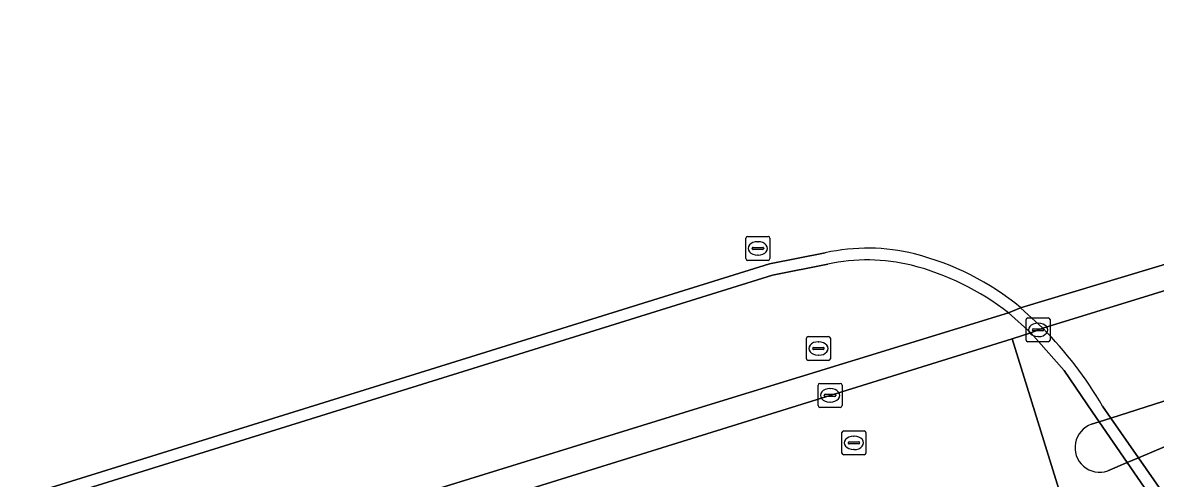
# Model space of a CAD drawing. Extents: x 160806 to 161707, y 383696 to 384148.
# Drawn here: x 161008.33 to 161055.47, y 383792.38 to 383811.35 of the extents above; entities that cross this region are included whole.
import ezdxf

# ---------------------------------------------------------------- set-up
doc = ezdxf.new("R2010")
doc.units = 0
for name, color, linetype in [('IMGEO_Berm_groen', 7, 'Continuous'), ('IMGEO_Fietspad_open', 7, 'Continuous'), ('IMGEO_Groenvoorziening', 7, 'Continuous'), ('IMGEO_Kolk', 7, 'Continuous'), ('IMGEO_Muur', 7, 'Continuous'), ('IMGEO_Rioolput', 7, 'Continuous'), ('IMGEO_Tunneldeel', 7, 'Continuous'), ('IMGEO_Verkeerseiland_open', 7, 'Continuous'), ('IMGEO_Voetpad_open', 7, 'Continuous')]:
    doc.layers.add(name, color=color, linetype=linetype)

msp = doc.modelspace()

# ---------------------------------------------------------------- linework, layer by layer
at = {"layer": 'IMGEO_Berm_groen'}
for points in [[(161063.936, 383797.294), (161063.695, 383797.957), (161062.17, 383802.146), (161061.827, 383803.086), (161049.862, 383799.483), (161050.789, 383798.623)], [(161053.268, 383795.382), (161053.616, 383794.883), (161054.767, 383793.231), (161056.776, 383790.348), (161061.104, 383784.003), (161068.01, 383786.104), (161065.148, 383793.964), (161063.936, 383797.294)]]:
    msp.add_lwpolyline(points, dxfattribs=at)
msp.add_lwpolyline([(161019.729, 383788.913), (161049.506, 383798.192), (161050.285, 383798.436), (161049.357, 383799.265), (161036.436, 383795.305), (161012.779, 383787.972), (161000, 383783.977), (160984.412, 383779.104), (160968.351, 383774.113), (160967.332, 383773.795), (160957.725, 383770.797), (160956.274, 383770.344), (160948.254, 383767.825), (160948.598, 383766.747), (160956.559, 383769.228), (160958.007, 383769.679), (160967.617, 383772.674), (160968.627, 383772.989)], close=True, dxfattribs=at)
msp.add_arc((161039.624, 383787.515), 15.749, 29.9688, 44.8551, dxfattribs=at)
at = {"layer": 'IMGEO_Fietspad_open'}
for points in [[(161080.298, 383800.505), (161083.25, 383801.78), (161087.062, 383803.426), (161088.916, 383804.227), (161089.391, 383804.432), (161087.844, 383810.094), (161087.357, 383809.943), (161085.337, 383809.318), (161080.995, 383807.973), (161077.058, 383806.755), (161073.799, 383805.746), (161072.387, 383805.309), (161069.11, 383804.294), (161065.26, 383803.103), (161062.17, 383802.146), (161050.789, 383798.623), (161050.285, 383798.436), (161051.678, 383796.869), (161052.851, 383795.131), (161053.13, 383794.727), (161053.616, 383794.883), (161063.309, 383797.996), (161063.695, 383797.957)], [(161063.936, 383797.294), (161063.642, 383797.006), (161054.767, 383793.231), (161054.3, 383793.033), (161056.298, 383790.142), (161056.776, 383790.348), (161065.148, 383793.964), (161066.766, 383794.663), (161068.127, 383795.25), (161071.839, 383796.853), (161074.962, 383798.201), (161075.901, 383798.606), (161076.335, 383798.794), (161079.368, 383800.104), (161080.298, 383800.505)], [(161052.515, 383788.49), (161049.506, 383798.192), (161019.729, 383788.913), (160968.627, 383772.989), (160967.617, 383772.674), (160958.007, 383769.679), (160956.559, 383769.228), (160948.598, 383766.747), (160944.425, 383765.465)], [(161052.817, 383794.626), (161053.13, 383794.727), (161052.851, 383795.131), (161051.678, 383796.869), (161050.285, 383798.436), (161049.506, 383798.192), (161052.515, 383788.49), (161052.819, 383788.64), (161056.298, 383790.142), (161054.3, 383793.033)], [(161054.3, 383793.033), (161053.485, 383792.687)]]:
    msp.add_lwpolyline(points, dxfattribs=at)
msp.add_arc((161053.149, 383793.656), 1.025, 108.8682, 289.1502, dxfattribs=at)
at = {"layer": 'IMGEO_Groenvoorziening'}
for points in [[(161049.862, 383799.483), (161061.827, 383803.086), (161053.783, 383825.182)], [(160966.183, 383791.701), (160969.268, 383779.462), (161039.411, 383801.315), (161041.733, 383801.767)], [(161041.832, 383801.291), (161039.53, 383800.843), (160967.312, 383778.34), (160966.993, 383778.241), (160966.263, 383778.014), (160956.661, 383775.029), (160955.538, 383774.68), (160955.193, 383774.577), (160946.889, 383772.105), (160948.254, 383767.825), (160956.274, 383770.344), (160957.725, 383770.797), (160967.332, 383773.795), (160968.351, 383774.113), (160984.412, 383779.104), (161000, 383783.977), (161012.779, 383787.972)], [(161012.779, 383787.972), (161036.436, 383795.305), (161049.357, 383799.265)]]:
    msp.add_lwpolyline(points, dxfattribs=at)
for centre, radius, start, end in [((161043.489, 383793.905), 8.056, 75.9601, 102.5883), ((161043.486, 383793.81), 7.662, 76.1242, 102.4644), ((161042.642, 383790.703), 11.368, 50.5677, 75.7332), ((161042.619, 383790.652), 10.936, 51.9625, 75.6827)]:
    msp.add_arc(centre, radius, start, end, dxfattribs=at)
at = {"layer": 'IMGEO_Kolk'}
for p, q in [((161050.162, 383799.06), (161051.014, 383799.06)), ((161050.087, 383798.134), (161050.087, 383798.986)), ((161050.389, 383798.603), (161050.787, 383798.603)), ((161050.575, 383798.84), (161050.6, 383798.84)), ((161051.088, 383798.986), (161051.088, 383798.134)), ((161040.945, 383797.357), (161040.945, 383798.209)), ((161041.02, 383798.283), (161041.872, 383798.283)), ((161041.946, 383798.209), (161041.946, 383797.357)), ((161050.346, 383798.554), (161050.346, 383798.566)), ((161050.784, 383798.517), (161050.386, 383798.517)), ((161050.598, 383798.28), (161050.573, 383798.28)), ((161050.83, 383798.566), (161050.83, 383798.554)), ((161041.204, 383797.777), (161041.204, 383797.789)), ((161041.642, 383797.74), (161041.244, 383797.74)), ((161041.247, 383797.826), (161041.645, 383797.826)), ((161041.433, 383798.063), (161041.458, 383798.063)), ((161041.688, 383797.789), (161041.688, 383797.777)), ((161051.014, 383798.06), (161050.162, 383798.06)), ((161041.872, 383797.283), (161041.02, 383797.283)), ((161041.456, 383797.503), (161041.431, 383797.503)), ((161041.43, 383795.406), (161041.43, 383796.258)), ((161041.505, 383796.332), (161042.357, 383796.332)), ((161042.431, 383796.258), (161042.431, 383795.406)), ((161041.689, 383795.826), (161041.689, 383795.838)), ((161042.127, 383795.789), (161041.729, 383795.789)), ((161041.732, 383795.875), (161042.13, 383795.875)), ((161041.918, 383796.112), (161041.943, 383796.112)), ((161042.173, 383795.838), (161042.173, 383795.826)), ((161042.357, 383795.332), (161041.505, 383795.332)), ((161041.941, 383795.552), (161041.916, 383795.552))]:
    msp.add_line(p, q, dxfattribs=at)
for points in [[(161050.162, 383799.06), (161051.014, 383799.06)], [(161050.087, 383798.134), (161050.087, 383798.986)], [(161051.088, 383798.986), (161051.088, 383798.134)], [(161040.945, 383797.357), (161040.945, 383798.209)], [(161041.02, 383798.283), (161041.872, 383798.283)], [(161041.946, 383798.209), (161041.946, 383797.357)], [(161051.014, 383798.06), (161050.162, 383798.06)], [(161041.872, 383797.283), (161041.02, 383797.283)], [(161041.43, 383795.406), (161041.43, 383796.258)], [(161041.505, 383796.332), (161042.357, 383796.332)], [(161042.431, 383796.258), (161042.431, 383795.406)], [(161042.357, 383795.332), (161041.505, 383795.332)]]:
    msp.add_lwpolyline(points, dxfattribs=at)
for centre, radius, start, end in [((161050.164, 383798.984), 0.0765, 91.552, 178.448), ((161050.164, 383798.984), 0.0765, 91.552, 178.448), ((161051.012, 383798.984), 0.0765, 1.552, 88.448), ((161051.012, 383798.984), 0.0765, 1.552, 88.448), ((161050.386, 383798.563), 0.0403, 85.8775, 175.7526), ((161050.791, 383798.565), 0.0386, 1.7309, 96.639), ((161041.022, 383798.207), 0.0765, 91.552, 178.448), ((161041.022, 383798.207), 0.0765, 91.552, 178.448), ((161041.87, 383798.207), 0.0765, 1.552, 88.448), ((161041.87, 383798.207), 0.0765, 1.552, 88.448), ((161050.164, 383798.136), 0.0765, 181.552, 268.448), ((161050.164, 383798.136), 0.0765, 181.552, 268.448), ((161050.383, 383798.553), 0.0366, 178.938, 274.7102), ((161050.787, 383798.56), 0.043, 264.8664, 352.4533), ((161051.012, 383798.136), 0.0765, 271.552, 358.448), ((161051.012, 383798.136), 0.0765, 271.552, 358.448), ((161041.244, 383797.786), 0.0403, 85.8775, 175.7526), ((161041.241, 383797.776), 0.0366, 178.938, 274.7102), ((161041.645, 383797.783), 0.043, 264.8664, 352.4533), ((161041.649, 383797.788), 0.0386, 1.7309, 96.639), ((161041.022, 383797.359), 0.0765, 181.552, 268.448), ((161041.022, 383797.359), 0.0765, 181.552, 268.448), ((161041.87, 383797.359), 0.0765, 271.552, 358.448), ((161041.87, 383797.359), 0.0765, 271.552, 358.448), ((161041.507, 383796.256), 0.0765, 91.552, 178.448), ((161041.507, 383796.256), 0.0765, 91.552, 178.448), ((161042.355, 383796.256), 0.0765, 1.552, 88.448), ((161042.355, 383796.256), 0.0765, 1.552, 88.448), ((161041.729, 383795.835), 0.0403, 85.8775, 175.7526), ((161041.726, 383795.825), 0.0366, 178.938, 274.7102), ((161042.13, 383795.832), 0.043, 264.8664, 352.4533), ((161042.134, 383795.837), 0.0386, 1.7309, 96.639), ((161041.507, 383795.408), 0.0765, 181.552, 268.448), ((161041.507, 383795.408), 0.0765, 181.552, 268.448), ((161042.355, 383795.408), 0.0765, 271.552, 358.448), ((161042.355, 383795.408), 0.0765, 271.552, 358.448)]:
    msp.add_arc(centre, radius, start, end, dxfattribs=at)
for centre, major_axis, ratio, start_param, end_param in [((161050.574, 383798.56), (-0.387, 0.002), 0.722429, 4.712389, 7.853982), ((161050.599, 383798.56), (-0.39, 0.002), 0.717154, 1.570796, 4.712389), ((161041.432, 383797.783), (-0.387, 0.002), 0.722429, 4.712389, 7.853982), ((161041.457, 383797.783), (-0.39, 0.002), 0.717154, 1.570796, 4.712389), ((161041.917, 383795.832), (-0.387, 0.002), 0.722429, 4.712389, 7.853982), ((161041.942, 383795.832), (-0.39, 0.002), 0.717154, 1.570796, 4.712389)]:
    msp.add_ellipse(centre, major_axis=major_axis, ratio=ratio, start_param=start_param, end_param=end_param, dxfattribs=at)
at = {"layer": 'IMGEO_Muur'}
for points in [[(161041.733, 383801.767), (161039.411, 383801.315), (160969.268, 383779.462), (160966.874, 383778.714), (160966.145, 383778.487), (160956.543, 383775.501), (160955.438, 383775.157), (160953.439, 383774.547), (160944.875, 383771.933), (160942.421, 383771.184)], [(161039.53, 383800.843), (161041.832, 383801.291)], [(160942.522, 383770.805), (160946.889, 383772.105), (160955.193, 383774.577), (160955.538, 383774.68), (160956.661, 383775.029), (160966.263, 383778.014), (160966.993, 383778.241), (160967.312, 383778.34), (161039.53, 383800.843)], [(161049.357, 383799.265), (161049.862, 383799.483)], [(161049.862, 383799.483), (161049.357, 383799.265), (161050.285, 383798.436), (161051.678, 383796.869), (161052.851, 383795.131), (161053.13, 383794.727), (161054.3, 383793.033), (161056.298, 383790.142), (161060.635, 383783.865), (161061.104, 383784.003), (161056.776, 383790.348), (161054.767, 383793.231), (161053.616, 383794.883), (161053.268, 383795.382)], [(161050.789, 383798.623), (161049.862, 383799.483)]]:
    msp.add_lwpolyline(points, dxfattribs=at)
for centre, radius, start, end in [((161043.489, 383793.905), 8.056, 75.9601, 102.5883), ((161043.486, 383793.81), 7.662, 76.1242, 102.4644), ((161042.642, 383790.703), 11.368, 50.5677, 75.7332), ((161042.619, 383790.652), 10.936, 51.9625, 75.6827), ((161039.624, 383787.515), 15.749, 29.9688, 44.8551)]:
    msp.add_arc(centre, radius, start, end, dxfattribs=at)
at = {"layer": 'IMGEO_Rioolput'}
for p, q in [((161038.426, 383801.525), (161038.426, 383802.377)), ((161038.501, 383802.451), (161039.353, 383802.451)), ((161039.427, 383802.377), (161039.427, 383801.525)), ((161038.685, 383801.945), (161038.685, 383801.957)), ((161039.123, 383801.908), (161038.725, 383801.908)), ((161038.728, 383801.994), (161039.126, 383801.994)), ((161038.914, 383802.231), (161038.939, 383802.231)), ((161039.169, 383801.957), (161039.169, 383801.945)), ((161039.353, 383801.451), (161038.501, 383801.451)), ((161038.937, 383801.671), (161038.912, 383801.671)), ((161042.498, 383794.355), (161043.35, 383794.355)), ((161042.423, 383793.429), (161042.423, 383794.281)), ((161042.725, 383793.898), (161043.123, 383793.898)), ((161042.911, 383794.135), (161042.936, 383794.135)), ((161043.424, 383794.281), (161043.424, 383793.429)), ((161042.682, 383793.849), (161042.682, 383793.861)), ((161043.12, 383793.812), (161042.722, 383793.812)), ((161042.934, 383793.575), (161042.909, 383793.575)), ((161043.166, 383793.861), (161043.166, 383793.849)), ((161043.35, 383793.355), (161042.498, 383793.355))]:
    msp.add_line(p, q, dxfattribs=at)
for points in [[(161038.426, 383801.525), (161038.426, 383802.377)], [(161038.501, 383802.451), (161039.353, 383802.451)], [(161039.427, 383802.377), (161039.427, 383801.525)], [(161039.353, 383801.451), (161038.501, 383801.451)], [(161042.498, 383794.355), (161043.35, 383794.355)], [(161042.423, 383793.429), (161042.423, 383794.281)], [(161043.424, 383794.281), (161043.424, 383793.429)], [(161043.35, 383793.355), (161042.498, 383793.355)]]:
    msp.add_lwpolyline(points, dxfattribs=at)
for centre, radius, start, end in [((161038.503, 383802.375), 0.0765, 91.552, 178.448), ((161038.503, 383802.375), 0.0765, 91.552, 178.448), ((161039.351, 383802.375), 0.0765, 1.552, 88.448), ((161039.351, 383802.375), 0.0765, 1.552, 88.448), ((161038.725, 383801.954), 0.0403, 85.8775, 175.7526), ((161038.722, 383801.944), 0.0366, 178.938, 274.7102), ((161039.126, 383801.951), 0.043, 264.8664, 352.4533), ((161039.13, 383801.956), 0.0386, 1.7309, 96.639), ((161038.503, 383801.527), 0.0765, 181.552, 268.448), ((161038.503, 383801.527), 0.0765, 181.552, 268.448), ((161039.351, 383801.527), 0.0765, 271.552, 358.448), ((161039.351, 383801.527), 0.0765, 271.552, 358.448), ((161042.5, 383794.279), 0.0765, 91.552, 178.448), ((161042.5, 383794.279), 0.0765, 91.552, 178.448), ((161043.348, 383794.279), 0.0765, 1.552, 88.448), ((161043.348, 383794.279), 0.0765, 1.552, 88.448), ((161042.722, 383793.858), 0.0403, 85.8775, 175.7526), ((161043.127, 383793.86), 0.0386, 1.7309, 96.639), ((161042.5, 383793.431), 0.0765, 181.552, 268.448), ((161042.5, 383793.431), 0.0765, 181.552, 268.448), ((161042.719, 383793.848), 0.0366, 178.938, 274.7102), ((161043.123, 383793.855), 0.043, 264.8664, 352.4533), ((161043.348, 383793.431), 0.0765, 271.552, 358.448), ((161043.348, 383793.431), 0.0765, 271.552, 358.448)]:
    msp.add_arc(centre, radius, start, end, dxfattribs=at)
for centre, major_axis, ratio, start_param, end_param in [((161038.913, 383801.951), (-0.387, 0.002), 0.722429, 4.712389, 7.853982), ((161038.938, 383801.951), (-0.39, 0.002), 0.717154, 1.570796, 4.712389), ((161042.91, 383793.855), (-0.387, 0.002), 0.722429, 4.712389, 7.853982), ((161042.935, 383793.855), (-0.39, 0.002), 0.717154, 1.570796, 4.712389)]:
    msp.add_ellipse(centre, major_axis=major_axis, ratio=ratio, start_param=start_param, end_param=end_param, dxfattribs=at)
at = {"layer": 'IMGEO_Tunneldeel'}
msp.add_lwpolyline([(161061.827, 383803.086), (161049.862, 383799.483), (161049.357, 383799.265), (161050.285, 383798.436), (161051.678, 383796.869), (161052.851, 383795.131), (161053.13, 383794.727), (161054.3, 383793.033), (161056.298, 383790.142)], dxfattribs=at)
at = {"layer": 'IMGEO_Verkeerseiland_open'}
for points in [[(161053.13, 383794.727), (161052.817, 383794.626)], [(161053.485, 383792.687), (161054.3, 383793.033), (161053.13, 383794.727)]]:
    msp.add_lwpolyline(points, dxfattribs=at)
msp.add_arc((161053.149, 383793.656), 1.025, 108.8682, 289.1502, dxfattribs=at)
at = {"layer": 'IMGEO_Voetpad_open'}
msp.add_lwpolyline([(161072.387, 383805.309), (161073.799, 383805.746), (161077.058, 383806.755), (161080.995, 383807.973), (161085.337, 383809.318), (161087.357, 383809.943), (161087.844, 383810.094), (161087.601, 383810.983), (161087.114, 383810.834), (161085.076, 383810.209), (161080.672, 383808.86), (161076.864, 383807.693), (161073.527, 383806.67), (161072.058, 383806.221), (161068.773, 383805.214), (161064.92, 383804.034), (161061.827, 383803.086), (161049.862, 383799.483), (161049.357, 383799.265), (161050.285, 383798.436), (161050.789, 383798.623), (161062.17, 383802.146), (161065.26, 383803.103), (161069.11, 383804.294)], close=True, dxfattribs=at)
for points in [[(161063.695, 383797.957), (161063.309, 383797.996), (161053.616, 383794.883), (161053.13, 383794.727)], [(161053.13, 383794.727), (161054.3, 383793.033), (161054.767, 383793.231), (161063.642, 383797.006), (161063.936, 383797.294)]]:
    msp.add_lwpolyline(points, dxfattribs=at)

doc.saveas('drawing.dxf')
